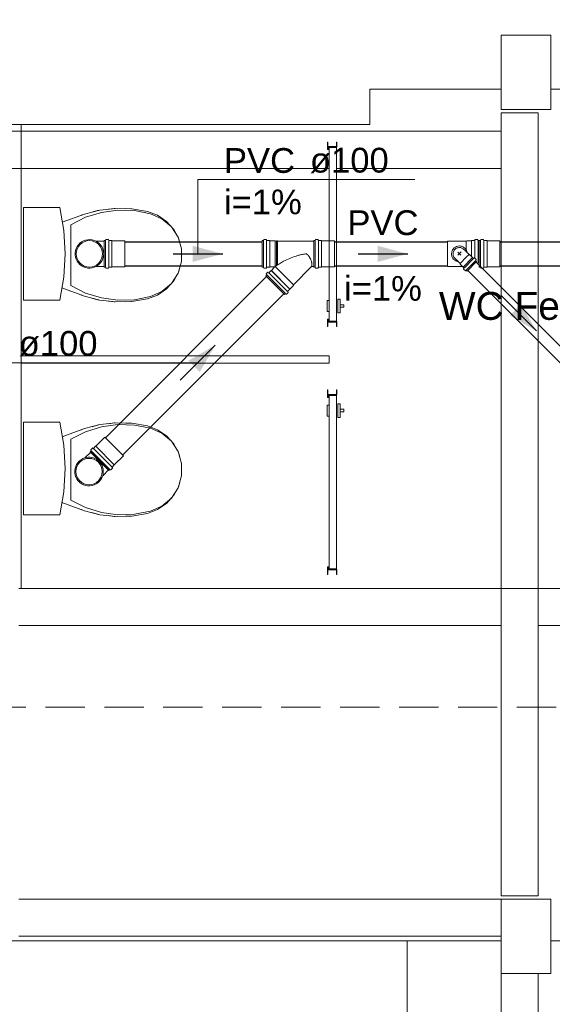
# Model space of a CAD drawing. Header units: millimetres. Extents: x 321 to 585, y -277 to 9.
# Tile 554 of 656: x 340.88 to 345.19, y -101.42 to -93.47. Entities that reach past the tile are written whole.
import ezdxf

# ---------------------------------------------------------------- set-up
doc = ezdxf.new("R2010")
doc.units = ezdxf.units.MM
doc.header["$MEASUREMENT"] = 0
doc.linetypes.add('HIDDEN2', pattern=[0.47625, 0.3175, -0.15875])
doc.linetypes.add('NULL', pattern=[0])
doc.layers.get('0').update_dxf_attribs({"lineweight": 18})
for name, color, linetype, lineweight in [('Ambiente-Textos', 251, 'Continuous', 5), ('CV-Condutos', 1, 'Continuous', 25), ('CV-Sentido conduto', 9, 'Continuous', 30), ('DI-Detalhes', 5, 'HIDDEN2', 9), ('IFC-Elemento de mobília-Contorno', 152, 'Continuous', 5), ('IFC-Elemento terminal-Contorno', 253, 'Continuous', 5), ('IFC-Laje-Contorno', 134, 'Continuous', 5), ('IFC-Pilar-Contorno', 83, 'Continuous', 5), ('IFC-Porta-Contorno', 142, 'Continuous', 5), ('IFC-Viga-Contorno', 66, 'Continuous', 5), ('Simbolos', 5, 'Continuous', 20), ('Simbolos_int', 2, 'Continuous', 15), ('TQ-Condutos', 3, 'Continuous', 25), ('TQ-Sentido conduto', 9, 'Continuous', 30), ('TQ-Textos conduto', 7, 'Continuous', 9)]:
    doc.layers.add(name, color=color, linetype=linetype, lineweight=lineweight)
doc.styles.add('Arial', font='arial.ttf')

msp = doc.modelspace()

# ---------------------------------------------------------------- hatches: boundary and pattern name
at = {"layer": 'CV-Sentido conduto', "linetype": 'Continuous'}
msp.add_hatch(color=7, dxfattribs=at).paths.add_polyline_path([(345.0599, -95.9861), (344.9349, -95.7696), (344.8434, -95.8611)])
at = {"layer": 'TQ-Sentido conduto', "linetype": 'Continuous'}
for points in [[(342.5252, -95.364), (342.2837, -95.2993), (342.2837, -95.4287)], [(344.02, -95.364), (343.7785, -95.2993), (343.7785, -95.4287)], [(342.4652, -96.101), (342.2487, -96.226), (342.3402, -96.3175)]]:
    msp.add_hatch(color=7, dxfattribs=at).paths.add_polyline_path(points)

# ---------------------------------------------------------------- linework, layer by layer
for p, q in [((344.3425, -95.2624), (344.3425, -95.4656)), ((344.4923, -95.2624), (344.4923, -95.3313)), ((344.5362, -95.258), (344.5362, -95.3857)), ((344.5627, -95.2575), (344.5627, -95.399)), ((344.5881, -95.2575), (344.5881, -95.437)), ((344.4493, -95.3756), (344.4241, -95.3504)), ((344.4264, -95.3753), (344.4529, -95.3488)), ((344.5154, -95.3699), (344.4781, -95.3326)), ((344.4437, -95.4416), (344.4064, -95.4043)), ((344.4377, -95.364), (344.4264, -95.3753)), ((344.4377, -95.364), (344.4493, -95.3756)), ((344.4437, -95.4416), (344.4961, -95.3892)), ((344.4674, -95.4705), (344.5442, -95.3937)), ((344.4754, -95.479), (344.5527, -95.4016)), ((344.4924, -95.496), (344.5697, -95.4186)), ((344.5154, -95.3699), (344.4961, -95.3892)), ((344.4996, -95.5032), (344.577, -95.4259)), ((344.5205, -95.3699), (344.5154, -95.3699)), ((344.5442, -95.3937), (344.5205, -95.3699)), ((344.5514, -95.4003), (344.5448, -95.3937)), ((344.5582, -95.397), (344.5541, -95.4004)), ((344.5733, -95.4095), (344.5609, -95.3972)), ((344.5736, -95.412), (344.5705, -95.4173)), ((344.577, -95.4259), (344.5708, -95.4197)), ((344.4437, -95.4467), (344.4437, -95.4416)), ((344.4674, -95.4705), (344.4437, -95.4467))]:
    msp.add_line(p, q)
for points in [[(344.5007, -95.3553), (344.4985, -95.3451), (344.4946, -95.3354), (344.4891, -95.3265), (344.4823, -95.3186), (344.4743, -95.3119), (344.4653, -95.3066), (344.4555, -95.3029), (344.4453, -95.3008), (344.4348, -95.3004), (344.4245, -95.3018), (344.4145, -95.3048), (344.4051, -95.3094), (344.3966, -95.3155), (344.3892, -95.3229), (344.3832, -95.3313), (344.3786, -95.3407), (344.3755, -95.3507), (344.3742, -95.3611), (344.3746, -95.3715), (344.3767, -95.3817), (344.3804, -95.3915), (344.3857, -95.4005), (344.3924, -95.4085), (344.4003, -95.4154), (344.4092, -95.4208), (344.4189, -95.4247), (344.429, -95.427)], [(344.4781, -95.3326), (344.4739, -95.3278), (344.469, -95.3236), (344.4637, -95.32), (344.458, -95.3171), (344.452, -95.3149), (344.4457, -95.3135), (344.4393, -95.3129), (344.4329, -95.3131), (344.4266, -95.3141), (344.4204, -95.3159), (344.4145, -95.3185), (344.409, -95.3217), (344.4039, -95.3257), (344.3994, -95.3302), (344.3955, -95.3353), (344.3922, -95.3408), (344.3897, -95.3467), (344.3879, -95.3528), (344.3869, -95.3592), (344.3867, -95.3656), (344.3873, -95.372), (344.3887, -95.3782), (344.3908, -95.3843), (344.3937, -95.39), (344.3974, -95.3953), (344.4016, -95.4001), (344.4064, -95.4043)], [(344.5514, -95.4003), (344.5517, -95.4005), (344.552, -95.4007), (344.5523, -95.4008), (344.5526, -95.4009), (344.5529, -95.4009), (344.5532, -95.4008), (344.5536, -95.4007), (344.5539, -95.4006), (344.5541, -95.4004)], [(344.5609, -95.3971), (344.5606, -95.3969), (344.5603, -95.3968), (344.56, -95.3966), (344.5597, -95.3966), (344.5594, -95.3966), (344.559, -95.3966), (344.5587, -95.3967), (344.5584, -95.3968), (344.5582, -95.397)], [(344.5705, -95.4173), (344.5704, -95.4175), (344.5703, -95.4178), (344.5703, -95.4181), (344.5702, -95.4184), (344.5703, -95.4187), (344.5704, -95.419), (344.5705, -95.4192), (344.5706, -95.4195), (344.5708, -95.4197)], [(344.5736, -95.412), (344.5737, -95.4117), (344.5738, -95.4114), (344.5738, -95.4111), (344.5738, -95.4108), (344.5738, -95.4106), (344.5737, -95.4103), (344.5736, -95.41), (344.5734, -95.4098), (344.5733, -95.4095)]]:
    msp.add_lwpolyline(points)
at = {"layer": 'CV-Condutos'}
for p, q in [((344.5719, -95.4309), (345.3614, -96.2204)), ((344.5047, -95.4981), (345.2942, -96.2876))]:
    msp.add_line(p, q, dxfattribs=at)
at = {"layer": 'CV-Sentido conduto'}
msp.add_lwpolyline([(344.7772, -95.7034), (345.0599, -95.9861)], dxfattribs=at)
at = {"layer": 'DI-Detalhes'}
msp.add_lwpolyline([(339.883, -92.8445), (345.6967, -92.8445), (345.6967, -99.0215), (339.883, -99.0215), (339.883, -92.8445)], dxfattribs=at)
at = {"layer": 'IFC-Elemento de mobília-Contorno', "color": 7, "lineweight": 5}
for p, q in [((340.8963, -96.1857), (343.1847, -96.1857)), ((340.8963, -96.2457), (340.8963, -96.1857)), ((343.1847, -96.1857), (343.2613, -96.1857)), ((343.2613, -96.1857), (343.3261, -96.1857)), ((343.3261, -96.1857), (343.3695, -96.1857)), ((343.3695, -96.1857), (343.3847, -96.1857)), ((343.3847, -96.2457), (343.3847, -96.1857)), ((340.8963, -96.2457), (343.1847, -96.2457)), ((343.1847, -96.2457), (343.2613, -96.2457)), ((343.2613, -96.2457), (343.3261, -96.2457)), ((343.3261, -96.2457), (343.3695, -96.2457)), ((343.3695, -96.2457), (343.3847, -96.2457))]:
    msp.add_line(p, q, dxfattribs=at)
at = {"layer": 'IFC-Elemento terminal-Contorno', "color": 7, "lineweight": 5}
for p, q in [((340.9163, -94.99), (341.2091, -94.99)), ((340.9163, -95.739), (340.9163, -94.99)), ((341.2091, -94.99), (341.2407, -95.1761)), ((341.4082, -95.0435), (341.5329, -95.0113)), ((341.4169, -95.069), (341.5448, -95.029)), ((341.4689, -95.0278), (341.5145, -95.0149)), ((341.5145, -95.0149), (341.5236, -95.0137)), ((341.5329, -95.0113), (341.661, -94.9967)), ((341.5448, -95.029), (341.6776, -95.0106)), ((341.6025, -95.0033), (341.6485, -94.9973)), ((341.6485, -94.9973), (341.6546, -94.9974)), ((341.661, -94.9967), (341.7898, -95.0001)), ((341.6776, -95.0106), (341.8115, -95.0142)), ((341.7425, -94.9988), (341.7836, -94.9995)), ((341.7836, -94.9995), (341.7867, -95)), ((341.7898, -95.0001), (341.917, -95.0214)), ((341.8115, -95.0142), (341.9431, -95.0397)), ((341.917, -95.0214), (341.9994, -95.0521)), ((341.9431, -95.0397), (342.0344, -95.0803)), ((341.2292, -95.1085), (341.4082, -95.0435)), ((341.2972, -95.1294), (341.4169, -95.069)), ((341.3807, -95.0535), (341.3845, -95.0518)), ((341.3845, -95.0518), (341.3887, -95.0506)), ((341.9994, -95.0521), (342.072, -95.1018)), ((342.0344, -95.0803), (342.1103, -95.1451)), ((342.072, -95.1018), (342.1305, -95.1674)), ((341.2407, -95.1761), (341.2513, -95.3645)), ((341.2972, -95.6196), (341.2972, -95.1294)), ((342.1103, -95.1451), (342.1648, -95.2288)), ((342.1305, -95.1674), (342.155, -95.2138)), ((342.1648, -95.2288), (342.1931, -95.3246)), ((342.1671, -95.2368), (342.1715, -95.2452)), ((342.1715, -95.2452), (342.1814, -95.2849)), ((342.1931, -95.4245), (342.1931, -95.3246)), ((341.2407, -95.553), (341.2513, -95.3645)), ((342.1648, -95.5202), (342.1931, -95.4245)), ((342.1671, -95.5123), (342.1715, -95.5039)), ((342.1715, -95.5039), (342.1814, -95.4641)), ((341.2091, -95.739), (341.2407, -95.553)), ((342.072, -95.6473), (342.1305, -95.5817)), ((342.1103, -95.6039), (342.1648, -95.5202)), ((342.1305, -95.5817), (342.155, -95.5352)), ((341.226, -95.6394), (341.4082, -95.7055)), ((341.2972, -95.6196), (341.4169, -95.68)), ((341.9431, -95.7093), (342.0344, -95.6688)), ((341.9994, -95.6969), (342.072, -95.6473)), ((342.0344, -95.6688), (342.1103, -95.6039)), ((340.9163, -95.739), (341.2091, -95.739)), ((341.3807, -95.6956), (341.3845, -95.6973)), ((341.3845, -95.6973), (341.3887, -95.6985)), ((341.4082, -95.7055), (341.5329, -95.7378)), ((341.4169, -95.68), (341.5448, -95.72)), ((341.4689, -95.7212), (341.5145, -95.7342)), ((341.5145, -95.7342), (341.5236, -95.7354)), ((341.5329, -95.7378), (341.661, -95.7524)), ((341.5448, -95.72), (341.6776, -95.7385)), ((341.6022, -95.7457), (341.6485, -95.7517)), ((341.6485, -95.7517), (341.6546, -95.7516)), ((341.661, -95.7524), (341.7898, -95.749)), ((341.6776, -95.7385), (341.8115, -95.7349)), ((341.7422, -95.7502), (341.7836, -95.7495)), ((341.7836, -95.7495), (341.7867, -95.749)), ((341.7898, -95.749), (341.917, -95.7277)), ((341.8115, -95.7349), (341.9431, -95.7093)), ((341.917, -95.7277), (341.9994, -95.6969)), ((340.9163, -96.7212), (341.2091, -96.7212)), ((340.9163, -97.4703), (340.9163, -96.7212)), ((341.2091, -96.7212), (341.2407, -96.9073)), ((341.2292, -96.8397), (341.4082, -96.7747)), ((341.3808, -96.7846), (341.3845, -96.783)), ((341.3845, -96.783), (341.3886, -96.7818)), ((341.4082, -96.7747), (341.5329, -96.7425)), ((341.4169, -96.8002), (341.5448, -96.7602)), ((341.4693, -96.7589), (341.5145, -96.7461)), ((341.5145, -96.7461), (341.5235, -96.7449)), ((341.5329, -96.7425), (341.661, -96.7279)), ((341.5448, -96.7602), (341.6776, -96.7418)), ((341.6024, -96.7346), (341.6485, -96.7285)), ((341.6485, -96.7285), (341.6546, -96.7286)), ((341.661, -96.7279), (341.7898, -96.7313)), ((341.6776, -96.7418), (341.8115, -96.7454)), ((341.7428, -96.73), (341.7836, -96.7307)), ((341.7836, -96.7307), (341.7866, -96.7312)), ((341.7898, -96.7313), (341.917, -96.7526)), ((341.8115, -96.7454), (341.9431, -96.7709)), ((341.917, -96.7526), (341.9994, -96.7833)), ((341.9431, -96.7709), (342.0344, -96.8115)), ((341.9994, -96.7833), (342.072, -96.833)), ((341.2972, -96.8606), (341.4169, -96.8002)), ((341.2972, -97.3508), (341.2972, -96.8606)), ((342.0344, -96.8115), (342.1103, -96.8763)), ((342.072, -96.833), (342.1305, -96.8986)), ((341.2407, -96.9073), (341.2513, -97.0957)), ((342.1103, -96.8763), (342.1648, -96.96)), ((342.1305, -96.8986), (342.155, -96.945)), ((342.1648, -96.96), (342.1931, -97.0558)), ((342.1671, -96.968), (342.1715, -96.9764)), ((342.1715, -96.9764), (342.1814, -97.0161)), ((341.2407, -97.2842), (341.2513, -97.0957)), ((342.1931, -97.1557), (342.1931, -97.0558)), ((342.1648, -97.2514), (342.1931, -97.1557)), ((342.1103, -97.3351), (342.1648, -97.2514)), ((342.1671, -97.2434), (342.1715, -97.2351)), ((342.1715, -97.2351), (342.1814, -97.1953)), ((341.2091, -97.4703), (341.2407, -97.2842)), ((342.0344, -97.4), (342.1103, -97.3351)), ((342.072, -97.3785), (342.1305, -97.3128)), ((342.1305, -97.3128), (342.155, -97.2665)), ((341.226, -97.3706), (341.4082, -97.4367)), ((341.2972, -97.3508), (341.4169, -97.4112)), ((341.4169, -97.4112), (341.5448, -97.4512)), ((341.9431, -97.4405), (342.0344, -97.4)), ((341.9994, -97.4281), (342.072, -97.3785)), ((340.9163, -97.4703), (341.2091, -97.4703)), ((341.3808, -97.4268), (341.3845, -97.4285)), ((341.3845, -97.4285), (341.3886, -97.4296)), ((341.4082, -97.4367), (341.5329, -97.469)), ((341.4691, -97.4525), (341.5145, -97.4654)), ((341.5145, -97.4654), (341.5236, -97.4666)), ((341.5329, -97.469), (341.661, -97.4836)), ((341.5448, -97.4512), (341.6776, -97.4696)), ((341.6025, -97.4769), (341.6485, -97.4829)), ((341.6485, -97.4829), (341.6546, -97.4828)), ((341.661, -97.4836), (341.7898, -97.4802)), ((341.6776, -97.4696), (341.8115, -97.4661)), ((341.7431, -97.4814), (341.7836, -97.4807)), ((341.7836, -97.4807), (341.7866, -97.4803)), ((341.7898, -97.4802), (341.917, -97.4589)), ((341.8115, -97.4661), (341.9431, -97.4405)), ((341.917, -97.4589), (341.9994, -97.4281))]:
    msp.add_line(p, q, dxfattribs=at)
at = {"layer": 'IFC-Laje-Contorno', "color": 7, "lineweight": 5}
for p, q in [((343.7141, -94.3207), (343.7141, -94.0336)), ((343.7141, -94.0336), (344.7759, -94.0336)), ((345.1759, -94.0336), (345.9897, -94.0336)), ((332.3314, -94.3207), (340.8963, -94.3207)), ((340.8963, -96.1857), (340.8963, -94.3207)), ((340.8963, -94.3207), (343.7141, -94.3207)), ((340.8963, -98.0645), (340.8963, -96.2457)), ((340.8963, -98.0645), (346.9247, -98.0645)), ((332.3314, -100.9086), (344.7759, -100.9086)), ((344.0147, -101.8607), (344.0147, -100.9086)), ((345.1759, -100.9086), (351.9847, -100.9086))]:
    msp.add_line(p, q, dxfattribs=at)
at = {"layer": 'IFC-Pilar-Contorno', "color": 7, "lineweight": 5}
for p, q in [((344.7759, -93.7038), (344.7759, -93.5998)), ((344.7759, -93.5998), (344.8262, -93.5998)), ((344.8262, -93.5998), (345.1066, -93.5998)), ((345.1066, -93.5998), (345.1759, -93.5998)), ((345.1759, -94.0203), (345.1759, -93.5998)), ((344.7759, -94.1243), (344.7759, -93.7038)), ((345.1759, -94.0957), (345.1759, -94.0203)), ((344.7759, -94.1998), (344.7759, -94.1243)), ((345.1759, -94.1998), (345.1759, -94.0957)), ((344.7759, -94.1998), (344.8453, -94.1998)), ((344.8453, -94.1998), (345.1256, -94.1998)), ((345.1256, -94.1998), (345.1759, -94.1998)), ((344.7759, -100.6882), (344.7759, -100.5715)), ((344.7759, -100.5715), (344.9021, -100.5715)), ((344.9021, -100.5715), (345.0981, -100.5715)), ((345.0981, -100.5715), (345.1759, -100.5715)), ((345.1759, -100.8655), (345.1759, -100.5715)), ((344.7759, -100.9822), (344.7759, -100.6882)), ((345.1759, -101.0548), (345.1759, -100.8655)), ((344.7759, -101.1715), (344.7759, -100.9822)), ((345.1759, -101.1715), (345.1759, -101.0548)), ((344.7759, -101.1715), (344.8537, -101.1715)), ((344.8537, -101.1715), (345.0498, -101.1715)), ((345.0498, -101.1715), (345.1759, -101.1715))]:
    msp.add_line(p, q, dxfattribs=at)
at = {"layer": 'IFC-Porta-Contorno', "color": 7, "lineweight": 5}
for p, q in [((343.3707, -94.5225), (343.3707, -94.4617)), ((343.3707, -94.4617), (343.3747, -94.4617)), ((343.3747, -94.5178), (343.3747, -94.4617)), ((343.4447, -94.4986), (343.4447, -94.4625)), ((343.4447, -94.4625), (343.4487, -94.4625)), ((343.4487, -94.5025), (343.4487, -94.4625)), ((343.3707, -94.5225), (343.3847, -94.5225)), ((343.3747, -94.5178), (343.3807, -94.5178)), ((343.3807, -94.4986), (343.4447, -94.4986)), ((343.3807, -94.5178), (343.3807, -94.4986)), ((343.3847, -94.5025), (343.4487, -94.5025)), ((343.3847, -94.5225), (343.3847, -94.5025)), ((343.3847, -95.9065), (343.3847, -94.5065)), ((343.3847, -94.5065), (343.4447, -94.5065)), ((343.4447, -95.9065), (343.4447, -94.5065)), ((343.3699, -95.7395), (343.3847, -95.7395)), ((343.3699, -95.7434), (343.3699, -95.7395)), ((343.3699, -95.7544), (343.3699, -95.7434)), ((343.3699, -95.7706), (343.3699, -95.7544)), ((343.4547, -95.7295), (343.4747, -95.7295)), ((343.4547, -95.8395), (343.4547, -95.7295)), ((343.4747, -95.8395), (343.4747, -95.7295)), ((343.3699, -95.7893), (343.3699, -95.7706)), ((343.3699, -95.807), (343.3699, -95.7893)), ((343.3699, -95.821), (343.3699, -95.807)), ((343.3699, -95.8286), (343.3699, -95.821)), ((343.3699, -95.8286), (343.3847, -95.8286)), ((343.4747, -95.7745), (343.5047, -95.7745)), ((343.4747, -95.7945), (343.5047, -95.7945)), ((343.5047, -95.7945), (343.5047, -95.7745)), ((343.3707, -95.9513), (343.3707, -95.8905)), ((343.3707, -95.8905), (343.3847, -95.8905)), ((343.3747, -95.9513), (343.3747, -95.8953)), ((343.3747, -95.8953), (343.3807, -95.8953)), ((343.3807, -95.9145), (343.3807, -95.8953)), ((343.3807, -95.9145), (343.4447, -95.9145)), ((343.3847, -95.9105), (343.3847, -95.8905)), ((343.3847, -95.9065), (343.4447, -95.9065)), ((343.3847, -95.9105), (343.4487, -95.9105)), ((343.4447, -95.9505), (343.4447, -95.9145)), ((343.4487, -95.9505), (343.4487, -95.9105)), ((343.4547, -95.8395), (343.4747, -95.8395)), ((343.3707, -95.9513), (343.3747, -95.9513)), ((343.4447, -95.9505), (343.4487, -95.9505)), ((343.3707, -96.5225), (343.3707, -96.4617)), ((343.3707, -96.4617), (343.3747, -96.4617)), ((343.3747, -96.5178), (343.3747, -96.4617)), ((343.4447, -96.4986), (343.4447, -96.4625)), ((343.4447, -96.4625), (343.4487, -96.4625)), ((343.4487, -96.5025), (343.4487, -96.4625)), ((343.3707, -96.5225), (343.3847, -96.5225)), ((343.3747, -96.5178), (343.3807, -96.5178)), ((343.3807, -96.4986), (343.4447, -96.4986)), ((343.3807, -96.5178), (343.3807, -96.4986)), ((343.3847, -96.5025), (343.4487, -96.5025)), ((343.3847, -96.5225), (343.3847, -96.5025)), ((343.3847, -96.5065), (343.4447, -96.5065)), ((343.3847, -97.9065), (343.3847, -96.5065)), ((343.4447, -97.9065), (343.4447, -96.5065)), ((343.3699, -96.5921), (343.3699, -96.5845)), ((343.3699, -96.5845), (343.3847, -96.5845)), ((343.3699, -96.6061), (343.3699, -96.5921)), ((343.3699, -96.6238), (343.3699, -96.6061)), ((343.3699, -96.6425), (343.3699, -96.6238)), ((343.4547, -96.6836), (343.4547, -96.5736)), ((343.4547, -96.5736), (343.4747, -96.5736)), ((343.4747, -96.6836), (343.4747, -96.5736)), ((343.4747, -96.6186), (343.5047, -96.6186)), ((343.5047, -96.6386), (343.5047, -96.6186)), ((343.3699, -96.6587), (343.3699, -96.6425)), ((343.3699, -96.6697), (343.3699, -96.6587)), ((343.3699, -96.6736), (343.3699, -96.6697)), ((343.3699, -96.6736), (343.3847, -96.6736)), ((343.4547, -96.6836), (343.4747, -96.6836)), ((343.4747, -96.6386), (343.5047, -96.6386)), ((343.3707, -97.9513), (343.3707, -97.8905)), ((343.3707, -97.8905), (343.3847, -97.8905)), ((343.3747, -97.9513), (343.3747, -97.8953)), ((343.3747, -97.8953), (343.3807, -97.8953)), ((343.3807, -97.9145), (343.3807, -97.8953)), ((343.3847, -97.9105), (343.3847, -97.8905)), ((343.3707, -97.9513), (343.3747, -97.9513)), ((343.3807, -97.9145), (343.4447, -97.9145)), ((343.3847, -97.9065), (343.4447, -97.9065)), ((343.3847, -97.9105), (343.4487, -97.9105)), ((343.4447, -97.9505), (343.4447, -97.9145)), ((343.4447, -97.9505), (343.4487, -97.9505)), ((343.4487, -97.9505), (343.4487, -97.9105))]:
    msp.add_line(p, q, dxfattribs=at)
at = {"layer": 'IFC-Viga-Contorno', "color": 7, "lineweight": 5}
for p, q in [((344.7747, -100.5461), (344.7747, -94.2252)), ((344.7747, -94.2252), (345.0747, -94.2252)), ((345.0747, -100.5461), (345.0747, -94.2252)), ((332.7596, -94.3744), (344.7747, -94.3744)), ((332.7596, -94.6744), (343.3847, -94.6744)), ((343.4447, -94.6744), (344.7747, -94.6744)), ((340.8781, -98.0644), (344.7747, -98.0644)), ((345.0747, -98.0644), (347.0747, -98.0644)), ((340.8781, -98.3644), (344.7747, -98.3644)), ((345.0747, -98.3644), (346.9247, -98.3644)), ((340.8781, -100.5714), (344.7759, -100.5714)), ((344.7747, -100.5461), (345.0747, -100.5461)), ((344.7759, -100.8714), (344.7759, -100.5714)), ((340.8781, -100.8714), (344.7759, -100.8714)), ((344.7747, -106.9144), (344.7747, -101.1715)), ((344.7747, -101.1715), (345.0747, -101.1715)), ((345.0747, -106.9144), (345.0747, -101.1715))]:
    msp.add_line(p, q, dxfattribs=at)
at = {"layer": 'Simbolos'}
for p, q in [((341.5027, -95.2624), (341.5681, -95.2624)), ((341.5681, -95.4705), (341.5681, -95.2575)), ((341.5681, -95.2575), (341.577, -95.2575)), ((341.5805, -95.2502), (341.579, -95.256)), ((341.5825, -95.2487), (341.6014, -95.2487)), ((341.6034, -95.2505), (341.6038, -95.2557)), ((341.6058, -95.2575), (341.63, -95.2575)), ((341.63, -95.2575), (341.6305, -95.258)), ((341.6305, -95.258), (341.7351, -95.258)), ((342.8442, -95.2575), (342.8531, -95.2575)), ((342.8442, -95.2575), (342.8442, -95.4705)), ((342.8566, -95.2502), (342.855, -95.256)), ((342.8585, -95.2487), (342.8774, -95.2487)), ((342.8794, -95.2505), (342.8799, -95.2557)), ((342.8819, -95.2575), (342.906, -95.2575)), ((342.906, -95.2575), (342.9065, -95.258)), ((342.9065, -95.258), (342.946, -95.258)), ((342.946, -95.258), (342.9504, -95.2624)), ((342.9504, -95.2624), (342.961, -95.2624)), ((342.961, -95.2624), (342.9613, -95.2594)), ((342.9613, -95.2594), (342.9672, -95.2594)), ((342.9674, -95.2624), (342.9672, -95.2594)), ((342.9674, -95.2624), (343.2622, -95.2624)), ((343.2622, -95.4705), (343.2622, -95.2575)), ((343.2622, -95.2575), (343.2711, -95.2575)), ((343.2622, -95.4656), (343.2622, -95.2624)), ((343.2746, -95.2502), (343.273, -95.256)), ((343.2765, -95.2487), (343.2954, -95.2487)), ((343.2974, -95.2505), (343.2979, -95.2557)), ((343.2999, -95.2575), (343.324, -95.2575)), ((343.324, -95.2575), (343.3245, -95.258)), ((343.3245, -95.258), (343.4292, -95.258)), ((344.4799, -95.2624), (344.3425, -95.2624)), ((344.4923, -95.2624), (344.4799, -95.2624)), ((344.4967, -95.258), (344.4923, -95.2624)), ((344.5362, -95.258), (344.4967, -95.258)), ((344.5367, -95.2575), (344.5362, -95.258)), ((344.5609, -95.2575), (344.5367, -95.2575)), ((344.5633, -95.2505), (344.5629, -95.2557)), ((344.5842, -95.2487), (344.5653, -95.2487)), ((344.5862, -95.2502), (344.5877, -95.256)), ((344.5985, -95.2575), (344.5896, -95.2575)), ((344.5985, -95.4705), (344.5985, -95.2575)), ((344.5985, -95.2575), (344.6074, -95.2575)), ((344.5985, -95.2575), (344.5985, -95.4474)), ((344.6109, -95.2502), (344.6094, -95.256)), ((344.6129, -95.2487), (344.6318, -95.2487)), ((344.6338, -95.2505), (344.6342, -95.2557)), ((344.6362, -95.2575), (344.6604, -95.2575)), ((344.6604, -95.2575), (344.6609, -95.258)), ((344.6609, -95.258), (344.7655, -95.258)), ((341.5027, -95.4656), (341.5681, -95.4656)), ((341.5681, -95.4705), (341.577, -95.4705)), ((341.5805, -95.4778), (341.579, -95.472)), ((341.5825, -95.4793), (341.6014, -95.4793)), ((341.6034, -95.4775), (341.6038, -95.4723)), ((341.6058, -95.4705), (341.63, -95.4705)), ((341.63, -95.4705), (341.6305, -95.47)), ((341.6305, -95.47), (341.7351, -95.47)), ((342.8442, -95.4705), (342.8531, -95.4705)), ((342.8566, -95.4778), (342.855, -95.472)), ((342.8585, -95.4793), (342.8774, -95.4793)), ((342.8777, -95.5255), (342.891, -95.5121)), ((342.8794, -95.4775), (342.8799, -95.4723)), ((342.8819, -95.4705), (342.906, -95.4705)), ((342.8937, -95.512), (342.8977, -95.5153)), ((342.9004, -95.5152), (342.9175, -95.4981)), ((342.906, -95.4705), (342.9065, -95.47)), ((342.9065, -95.47), (342.9391, -95.47)), ((342.9175, -95.4981), (342.9182, -95.4981)), ((342.9182, -95.4981), (342.9412, -95.4751)), ((343.096, -95.6139), (343.2434, -95.4665)), ((343.2455, -95.4656), (343.2622, -95.4656)), ((343.2622, -95.4705), (343.2711, -95.4705)), ((343.2746, -95.4778), (343.273, -95.472)), ((343.2765, -95.4793), (343.2954, -95.4793)), ((343.2974, -95.4775), (343.2979, -95.4723)), ((343.2999, -95.4705), (343.324, -95.4705)), ((343.324, -95.4705), (343.3245, -95.47)), ((343.3245, -95.47), (343.4292, -95.47)), ((344.4625, -95.4656), (344.3425, -95.4656)), ((344.4674, -95.471), (344.4674, -95.4705)), ((344.4741, -95.4777), (344.4674, -95.471)), ((344.4708, -95.4844), (344.4742, -95.4804)), ((344.4833, -95.4995), (344.4709, -95.4871)), ((344.4857, -95.4998), (344.491, -95.4967)), ((344.4996, -95.5032), (344.4935, -95.4971)), ((344.5985, -95.4705), (344.6074, -95.4705)), ((344.6109, -95.4778), (344.6094, -95.472)), ((344.6129, -95.4793), (344.6318, -95.4793)), ((344.6338, -95.4775), (344.6342, -95.4723)), ((344.6362, -95.4705), (344.6604, -95.4705)), ((344.6604, -95.4705), (344.6609, -95.47)), ((344.6609, -95.47), (344.7655, -95.47)), ((342.8738, -95.5418), (342.8801, -95.5355)), ((342.8738, -95.5418), (343.0244, -95.6924)), ((342.8774, -95.5279), (342.8804, -95.5331)), ((343.0407, -95.6885), (343.0541, -95.6752)), ((343.0542, -95.6725), (343.0509, -95.6685)), ((343.051, -95.6658), (343.0681, -95.6487)), ((343.0681, -95.648), (343.096, -95.6201)), ((343.0681, -95.6487), (343.0681, -95.648)), ((343.096, -95.6201), (343.096, -95.6139)), ((343.0244, -95.6924), (343.0307, -95.6861)), ((343.0383, -95.6888), (343.0331, -95.6858)), ((341.4993, -96.917), (341.5733, -96.843)), ((341.4585, -96.9468), (341.4615, -96.952)), ((341.4588, -96.9444), (341.4722, -96.931)), ((341.4749, -96.9309), (341.4788, -96.9342)), ((341.4815, -96.9341), (341.4986, -96.917)), ((341.4986, -96.917), (341.4993, -96.917)), ((341.4121, -97.0105), (341.4584, -96.9642)), ((341.4549, -96.9607), (341.4612, -96.9544)), ((341.6055, -97.1113), (341.4549, -96.9607)), ((341.6492, -97.0669), (341.7232, -96.9929)), ((341.6055, -97.1113), (341.6118, -97.105)), ((341.6194, -97.1077), (341.6142, -97.1047)), ((341.6219, -97.1074), (341.6352, -97.0941)), ((341.6353, -97.0913), (341.632, -97.0874)), ((341.6321, -97.0847), (341.6492, -97.0676)), ((341.6492, -97.0676), (341.6492, -97.0669)), ((341.5557, -97.1542), (341.602, -97.1079))]:
    msp.add_line(p, q, dxfattribs=at)
for points in [[(341.5027, -95.2624), (341.4865, -95.2553), (341.4695, -95.2507), (341.4521, -95.2487), (341.4345, -95.2495), (341.4172, -95.2529), (341.4006, -95.2589), (341.3852, -95.2674), (341.3712, -95.2781), (341.359, -95.2908), (341.3489, -95.3052), (341.3412, -95.321), (341.3359, -95.3378), (341.3332, -95.3552), (341.3332, -95.3728), (341.3359, -95.3902), (341.3412, -95.407), (341.3489, -95.4228), (341.359, -95.4372), (341.3712, -95.4499), (341.3852, -95.4606), (341.4006, -95.469), (341.4172, -95.475), (341.4345, -95.4785), (341.4521, -95.4792), (341.4695, -95.4773), (341.4865, -95.4727), (341.5027, -95.4656)], [(341.5027, -95.4656), (341.5144, -95.4583), (341.5252, -95.4497), (341.5349, -95.4399), (341.5434, -95.429), (341.5504, -95.4171), (341.5561, -95.4045), (341.5601, -95.3913), (341.5626, -95.3778), (341.5634, -95.364), (341.5626, -95.3502), (341.5601, -95.3366), (341.5561, -95.3234), (341.5504, -95.3108), (341.5434, -95.299), (341.5349, -95.288), (341.5252, -95.2782), (341.5144, -95.2696), (341.5027, -95.2624)], [(341.577, -95.2575), (341.5773, -95.2575), (341.5776, -95.2574), (341.5779, -95.2573), (341.5781, -95.2572), (341.5783, -95.257), (341.5786, -95.2568), (341.5787, -95.2565), (341.5789, -95.2563), (341.579, -95.256)], [(341.5825, -95.2487), (341.5822, -95.2487), (341.5819, -95.2488), (341.5816, -95.2489), (341.5814, -95.249), (341.5811, -95.2492), (341.5809, -95.2494), (341.5808, -95.2496), (341.5806, -95.2499), (341.5805, -95.2502)], [(341.6034, -95.2505), (341.6033, -95.2502), (341.6032, -95.2499), (341.603, -95.2496), (341.6028, -95.2493), (341.6026, -95.2491), (341.6023, -95.2489), (341.602, -95.2488), (341.6017, -95.2487), (341.6014, -95.2487)], [(341.6038, -95.2557), (341.6039, -95.256), (341.604, -95.2563), (341.6041, -95.2566), (341.6043, -95.2568), (341.6046, -95.2571), (341.6048, -95.2572), (341.6052, -95.2574), (341.6055, -95.2575), (341.6058, -95.2575)], [(342.8531, -95.2575), (342.8534, -95.2575), (342.8537, -95.2574), (342.854, -95.2573), (342.8542, -95.2571), (342.8544, -95.257), (342.8546, -95.2568), (342.8548, -95.2565), (342.8549, -95.2563), (342.855, -95.256)], [(342.8585, -95.2487), (342.8583, -95.2487), (342.858, -95.2488), (342.8577, -95.2489), (342.8574, -95.249), (342.8572, -95.2492), (342.857, -95.2494), (342.8568, -95.2496), (342.8567, -95.2499), (342.8566, -95.2502)], [(342.8794, -95.2505), (342.8794, -95.2502), (342.8793, -95.2499), (342.8791, -95.2496), (342.8789, -95.2493), (342.8787, -95.2491), (342.8784, -95.2489), (342.8781, -95.2488), (342.8778, -95.2487), (342.8774, -95.2487)], [(342.8799, -95.2556), (342.88, -95.256), (342.8801, -95.2563), (342.8802, -95.2566), (342.8804, -95.2568), (342.8807, -95.2571), (342.8809, -95.2572), (342.8812, -95.2574), (342.8816, -95.2574), (342.8819, -95.2575)], [(343.2711, -95.2575), (343.2714, -95.2575), (343.2717, -95.2574), (343.272, -95.2573), (343.2722, -95.2572), (343.2724, -95.257), (343.2726, -95.2568), (343.2728, -95.2565), (343.2729, -95.2563), (343.273, -95.256)], [(343.2765, -95.2487), (343.2763, -95.2487), (343.276, -95.2488), (343.2757, -95.2489), (343.2754, -95.249), (343.2752, -95.2492), (343.275, -95.2494), (343.2748, -95.2496), (343.2747, -95.2499), (343.2746, -95.2502)], [(343.2974, -95.2505), (343.2974, -95.2502), (343.2973, -95.2499), (343.2971, -95.2496), (343.2969, -95.2493), (343.2967, -95.2491), (343.2964, -95.2489), (343.2961, -95.2488), (343.2958, -95.2487), (343.2954, -95.2487)], [(343.2979, -95.2557), (343.298, -95.256), (343.2981, -95.2563), (343.2982, -95.2566), (343.2984, -95.2568), (343.2987, -95.2571), (343.2989, -95.2572), (343.2992, -95.2574), (343.2996, -95.2575), (343.2999, -95.2575)], [(344.5609, -95.2575), (344.5612, -95.2575), (344.5615, -95.2574), (344.5618, -95.2572), (344.5621, -95.2571), (344.5624, -95.2568), (344.5626, -95.2566), (344.5627, -95.2563), (344.5628, -95.256), (344.5629, -95.2557)], [(344.5653, -95.2487), (344.565, -95.2487), (344.5647, -95.2488), (344.5644, -95.2489), (344.5641, -95.2491), (344.5638, -95.2493), (344.5636, -95.2496), (344.5635, -95.2499), (344.5634, -95.2502), (344.5633, -95.2505)], [(344.5862, -95.2502), (344.5861, -95.2499), (344.5859, -95.2496), (344.5858, -95.2494), (344.5856, -95.2492), (344.5853, -95.249), (344.5851, -95.2489), (344.5848, -95.2488), (344.5845, -95.2487), (344.5842, -95.2487)], [(344.5877, -95.256), (344.5878, -95.2563), (344.5879, -95.2565), (344.5881, -95.2568), (344.5883, -95.257), (344.5885, -95.2572), (344.5888, -95.2573), (344.5891, -95.2574), (344.5894, -95.2575), (344.5896, -95.2575)], [(344.6074, -95.2575), (344.6077, -95.2575), (344.608, -95.2574), (344.6083, -95.2573), (344.6085, -95.2572), (344.6088, -95.257), (344.609, -95.2568), (344.6091, -95.2565), (344.6093, -95.2563), (344.6094, -95.256)], [(344.6129, -95.2487), (344.6126, -95.2487), (344.6123, -95.2488), (344.612, -95.2489), (344.6118, -95.249), (344.6115, -95.2492), (344.6113, -95.2494), (344.6112, -95.2496), (344.611, -95.2499), (344.6109, -95.2502)], [(344.6338, -95.2505), (344.6337, -95.2502), (344.6336, -95.2499), (344.6334, -95.2496), (344.6332, -95.2493), (344.633, -95.2491), (344.6327, -95.2489), (344.6324, -95.2488), (344.6321, -95.2487), (344.6318, -95.2487)], [(344.6342, -95.2557), (344.6343, -95.256), (344.6344, -95.2563), (344.6345, -95.2566), (344.6347, -95.2568), (344.635, -95.2571), (344.6353, -95.2572), (344.6356, -95.2574), (344.6359, -95.2575), (344.6362, -95.2575)], [(341.579, -95.472), (341.5789, -95.4717), (341.5787, -95.4714), (341.5786, -95.4712), (341.5783, -95.471), (341.5781, -95.4708), (341.5779, -95.4707), (341.5776, -95.4706), (341.5773, -95.4705), (341.577, -95.4705)], [(341.5805, -95.4778), (341.5806, -95.4781), (341.5808, -95.4783), (341.5809, -95.4786), (341.5811, -95.4788), (341.5814, -95.479), (341.5816, -95.4791), (341.5819, -95.4792), (341.5822, -95.4793), (341.5825, -95.4793)], [(341.6014, -95.4793), (341.6017, -95.4793), (341.602, -95.4792), (341.6023, -95.479), (341.6026, -95.4789), (341.6028, -95.4786), (341.603, -95.4784), (341.6032, -95.4781), (341.6033, -95.4778), (341.6034, -95.4775)], [(341.6058, -95.4705), (341.6055, -95.4705), (341.6052, -95.4706), (341.6048, -95.4707), (341.6046, -95.4709), (341.6043, -95.4711), (341.6041, -95.4714), (341.604, -95.4717), (341.6039, -95.472), (341.6038, -95.4723)], [(342.855, -95.472), (342.8549, -95.4717), (342.8548, -95.4714), (342.8546, -95.4712), (342.8544, -95.471), (342.8542, -95.4708), (342.854, -95.4707), (342.8537, -95.4706), (342.8534, -95.4705), (342.8531, -95.4705)], [(342.8566, -95.4778), (342.8567, -95.4781), (342.8568, -95.4783), (342.857, -95.4786), (342.8572, -95.4788), (342.8574, -95.4789), (342.8577, -95.4791), (342.858, -95.4792), (342.8583, -95.4793), (342.8585, -95.4793)], [(342.8774, -95.4793), (342.8778, -95.4792), (342.8781, -95.4792), (342.8784, -95.479), (342.8787, -95.4789), (342.8789, -95.4786), (342.8791, -95.4784), (342.8793, -95.4781), (342.8794, -95.4778), (342.8794, -95.4774)], [(342.8819, -95.4705), (342.8816, -95.4705), (342.8812, -95.4706), (342.8809, -95.4707), (342.8807, -95.4709), (342.8804, -95.4711), (342.8802, -95.4714), (342.8801, -95.4717), (342.88, -95.472), (342.8799, -95.4723)], [(342.8938, -95.512), (342.8935, -95.5118), (342.8932, -95.5116), (342.8929, -95.5116), (342.8925, -95.5115), (342.8922, -95.5115), (342.8919, -95.5116), (342.8916, -95.5117), (342.8913, -95.5119), (342.8911, -95.5121)], [(342.8977, -95.5153), (342.898, -95.5155), (342.8983, -95.5156), (342.8986, -95.5157), (342.8989, -95.5158), (342.8992, -95.5158), (342.8996, -95.5157), (342.8999, -95.5156), (342.9002, -95.5154), (342.9004, -95.5152)], [(342.9412, -95.4751), (342.9415, -95.4748), (342.9417, -95.4745), (342.9419, -95.4741), (342.942, -95.4738), (342.9421, -95.4734), (342.9421, -95.473), (342.9421, -95.4726), (342.942, -95.4722), (342.9419, -95.4718), (342.9417, -95.4715), (342.9415, -95.4711), (342.9412, -95.4709), (342.9409, -95.4706), (342.9406, -95.4704), (342.9402, -95.4702), (342.9399, -95.4701), (342.9395, -95.47), (342.9391, -95.47)], [(343.2455, -95.4656), (343.2453, -95.4656), (343.245, -95.4656), (343.2448, -95.4657), (343.2445, -95.4658), (343.2443, -95.4659), (343.244, -95.466), (343.2438, -95.4661), (343.2436, -95.4663), (343.2434, -95.4665)], [(343.2455, -95.4656), (343.2456, -95.4654), (343.2456, -95.4652), (343.2457, -95.465), (343.2457, -95.4648), (343.2457, -95.4646), (343.2458, -95.4644), (343.2458, -95.4642), (343.2458, -95.4641), (343.2459, -95.4639)], [(343.273, -95.472), (343.2729, -95.4717), (343.2728, -95.4714), (343.2726, -95.4712), (343.2724, -95.471), (343.2722, -95.4708), (343.272, -95.4707), (343.2717, -95.4706), (343.2714, -95.4705), (343.2711, -95.4705)], [(343.2746, -95.4778), (343.2747, -95.4781), (343.2748, -95.4783), (343.275, -95.4786), (343.2752, -95.4788), (343.2754, -95.479), (343.2757, -95.4791), (343.276, -95.4792), (343.2763, -95.4793), (343.2765, -95.4793)], [(343.2954, -95.4793), (343.2958, -95.4793), (343.2961, -95.4792), (343.2964, -95.479), (343.2967, -95.4789), (343.2969, -95.4786), (343.2971, -95.4784), (343.2973, -95.4781), (343.2974, -95.4778), (343.2974, -95.4775)], [(343.2999, -95.4705), (343.2996, -95.4705), (343.2992, -95.4706), (343.2989, -95.4707), (343.2987, -95.4709), (343.2984, -95.4711), (343.2982, -95.4714), (343.2981, -95.4717), (343.298, -95.472), (343.2979, -95.4723)], [(344.4708, -95.4844), (344.4706, -95.4847), (344.4705, -95.485), (344.4704, -95.4853), (344.4703, -95.4856), (344.4703, -95.4859), (344.4704, -95.4863), (344.4705, -95.4866), (344.4707, -95.4868), (344.4709, -95.4871)], [(344.4742, -95.4804), (344.4744, -95.4801), (344.4745, -95.4798), (344.4746, -95.4795), (344.4746, -95.4792), (344.4746, -95.4788), (344.4746, -95.4785), (344.4744, -95.4782), (344.4743, -95.4779), (344.4741, -95.4777)], [(344.4833, -95.4995), (344.4835, -95.4997), (344.4838, -95.4998), (344.484, -95.5), (344.4843, -95.5), (344.4846, -95.5001), (344.4849, -95.5001), (344.4852, -95.5), (344.4855, -95.4999), (344.4857, -95.4998)], [(344.4935, -95.4971), (344.4932, -95.4969), (344.493, -95.4967), (344.4927, -95.4966), (344.4924, -95.4965), (344.4922, -95.4965), (344.4919, -95.4965), (344.4916, -95.4965), (344.4913, -95.4966), (344.491, -95.4967)], [(344.6094, -95.472), (344.6093, -95.4717), (344.6091, -95.4714), (344.609, -95.4712), (344.6088, -95.471), (344.6085, -95.4708), (344.6083, -95.4707), (344.608, -95.4706), (344.6077, -95.4705), (344.6074, -95.4705)], [(344.6109, -95.4778), (344.611, -95.4781), (344.6112, -95.4783), (344.6113, -95.4786), (344.6115, -95.4788), (344.6118, -95.479), (344.612, -95.4791), (344.6123, -95.4792), (344.6126, -95.4793), (344.6129, -95.4793)], [(344.6318, -95.4793), (344.6321, -95.4793), (344.6324, -95.4792), (344.6327, -95.479), (344.633, -95.4789), (344.6332, -95.4786), (344.6334, -95.4784), (344.6336, -95.4781), (344.6337, -95.4778), (344.6338, -95.4775)], [(344.6362, -95.4705), (344.6359, -95.4705), (344.6356, -95.4706), (344.6353, -95.4707), (344.635, -95.4709), (344.6347, -95.4711), (344.6345, -95.4714), (344.6344, -95.4717), (344.6343, -95.472), (344.6342, -95.4723)], [(342.8777, -95.5255), (342.8775, -95.5257), (342.8773, -95.5259), (342.8772, -95.5262), (342.8771, -95.5265), (342.8771, -95.5268), (342.8771, -95.527), (342.8771, -95.5273), (342.8772, -95.5276), (342.8774, -95.5279)], [(342.8801, -95.5355), (342.8803, -95.5353), (342.8804, -95.5351), (342.8805, -95.5348), (342.8806, -95.5345), (342.8806, -95.5342), (342.8806, -95.5339), (342.8806, -95.5337), (342.8805, -95.5334), (342.8804, -95.5331)], [(343.051, -95.6658), (343.0508, -95.6661), (343.0506, -95.6663), (343.0505, -95.6666), (343.0504, -95.667), (343.0504, -95.6673), (343.0505, -95.6676), (343.0506, -95.6679), (343.0507, -95.6682), (343.0509, -95.6685)], [(343.0541, -95.6751), (343.0543, -95.6749), (343.0545, -95.6746), (343.0546, -95.6743), (343.0547, -95.674), (343.0547, -95.6737), (343.0546, -95.6733), (343.0546, -95.673), (343.0544, -95.6727), (343.0542, -95.6724)], [(343.0331, -95.6858), (343.0328, -95.6857), (343.0325, -95.6856), (343.0323, -95.6856), (343.032, -95.6856), (343.0317, -95.6856), (343.0314, -95.6857), (343.0311, -95.6858), (343.0309, -95.686), (343.0307, -95.6861)], [(343.0383, -95.6888), (343.0386, -95.689), (343.0389, -95.6891), (343.0392, -95.6891), (343.0394, -95.6891), (343.0397, -95.6891), (343.04, -95.689), (343.0403, -95.6889), (343.0405, -95.6887), (343.0407, -95.6885)], [(341.4588, -96.9444), (341.4586, -96.9446), (341.4585, -96.9448), (341.4583, -96.9451), (341.4583, -96.9454), (341.4582, -96.9457), (341.4582, -96.9459), (341.4583, -96.9462), (341.4584, -96.9465), (341.4585, -96.9468)], [(341.4749, -96.9309), (341.4746, -96.9307), (341.4743, -96.9305), (341.474, -96.9304), (341.4737, -96.9304), (341.4733, -96.9304), (341.473, -96.9305), (341.4727, -96.9306), (341.4724, -96.9308), (341.4722, -96.931)], [(341.4788, -96.9342), (341.4791, -96.9344), (341.4794, -96.9345), (341.4797, -96.9346), (341.48, -96.9347), (341.4804, -96.9346), (341.4807, -96.9346), (341.481, -96.9345), (341.4813, -96.9343), (341.4815, -96.9341)], [(341.4121, -97.0105), (341.3956, -97.0168), (341.3804, -97.0256), (341.3666, -97.0366), (341.3547, -97.0496), (341.3449, -97.0642), (341.3375, -97.0802), (341.3325, -97.0971), (341.3302, -97.1145), (341.3306, -97.1321), (341.3336, -97.1494), (341.3393, -97.1661), (341.3474, -97.1817), (341.3578, -97.1959), (341.3703, -97.2084), (341.3845, -97.2188), (341.4001, -97.2269), (341.4168, -97.2326), (341.4341, -97.2356), (341.4517, -97.236), (341.4692, -97.2337), (341.4861, -97.2287), (341.502, -97.2213), (341.5166, -97.2115), (341.5296, -97.1996), (341.5406, -97.1858), (341.5494, -97.1706), (341.5557, -97.1542)], [(341.5557, -97.1542), (341.5589, -97.1407), (341.5605, -97.127), (341.5604, -97.1132), (341.5587, -97.0995), (341.5553, -97.0861), (341.5503, -97.0732), (341.5439, -97.061), (341.536, -97.0497), (341.5269, -97.0393), (341.5165, -97.0302), (341.5052, -97.0223), (341.493, -97.0159), (341.4801, -97.0109), (341.4667, -97.0076), (341.453, -97.0058), (341.4392, -97.0057), (341.4255, -97.0073), (341.4121, -97.0105)], [(341.4612, -96.9544), (341.4614, -96.9542), (341.4615, -96.954), (341.4616, -96.9537), (341.4617, -96.9534), (341.4618, -96.9531), (341.4618, -96.9528), (341.4617, -96.9525), (341.4616, -96.9523), (341.4615, -96.952)], [(341.6142, -97.1047), (341.6139, -97.1046), (341.6137, -97.1045), (341.6134, -97.1045), (341.6131, -97.1045), (341.6128, -97.1045), (341.6125, -97.1046), (341.6123, -97.1047), (341.612, -97.1048), (341.6118, -97.105)], [(341.6321, -97.0847), (341.6319, -97.0849), (341.6318, -97.0852), (341.6316, -97.0855), (341.6316, -97.0859), (341.6316, -97.0862), (341.6316, -97.0865), (341.6317, -97.0868), (341.6318, -97.0871), (341.632, -97.0874)], [(341.6352, -97.0941), (341.6354, -97.0938), (341.6356, -97.0935), (341.6357, -97.0932), (341.6358, -97.0929), (341.6358, -97.0926), (341.6358, -97.0922), (341.6357, -97.0919), (341.6355, -97.0916), (341.6353, -97.0914)], [(341.6194, -97.1077), (341.6197, -97.1079), (341.62, -97.1079), (341.6203, -97.108), (341.6206, -97.108), (341.6208, -97.108), (341.6211, -97.1079), (341.6214, -97.1078), (341.6216, -97.1076), (341.6219, -97.1074)]]:
    msp.add_lwpolyline(points, dxfattribs=at)
at = {"layer": 'Simbolos_int'}
for p, q in [((341.5681, -95.4656), (341.5681, -95.2624)), ((341.5786, -95.4705), (341.5786, -95.2575)), ((341.604, -95.4705), (341.604, -95.2575)), ((341.6305, -95.47), (341.6305, -95.258)), ((341.7351, -95.47), (341.7351, -95.258)), ((342.8546, -95.2575), (342.8546, -95.4705)), ((342.8801, -95.2575), (342.8801, -95.4705)), ((342.9065, -95.47), (342.9065, -95.258)), ((342.9504, -95.4646), (342.9504, -95.2624)), ((342.961, -95.4573), (342.961, -95.2624)), ((342.9674, -95.4531), (342.9674, -95.2624)), ((343.2726, -95.4705), (343.2726, -95.2575)), ((343.2981, -95.4705), (343.2981, -95.2575)), ((343.3245, -95.47), (343.3245, -95.258)), ((343.4292, -95.47), (343.4292, -95.258)), ((344.609, -95.4705), (344.609, -95.2575)), ((344.6344, -95.4705), (344.6344, -95.2575)), ((344.6609, -95.47), (344.6609, -95.258)), ((344.7655, -95.47), (344.7655, -95.258)), ((342.8991, -95.5165), (343.0497, -95.6671)), ((343.0681, -95.6487), (342.9175, -95.4981)), ((343.0681, -95.648), (342.9182, -95.4981)), ((343.096, -95.6139), (342.9483, -95.4661)), ((342.8811, -95.5344), (343.0318, -95.6851)), ((341.7232, -96.9929), (341.5733, -96.843)), ((341.6309, -97.086), (341.4802, -96.9354)), ((341.6492, -97.0669), (341.4993, -96.917)), ((341.602, -97.1079), (341.4584, -96.9642)), ((341.6129, -97.1039), (341.4623, -96.9533))]:
    msp.add_line(p, q, dxfattribs=at)
for points in [[(343.0175, -95.4237), (343.0087, -95.4284), (343, -95.4332), (342.9914, -95.4382), (342.9828, -95.4434), (342.9744, -95.4486), (342.966, -95.454), (342.9577, -95.4596), (342.9495, -95.4653), (342.9414, -95.4711)], [(343.1305, -95.3778), (343.1175, -95.3818), (343.1046, -95.3861), (343.0918, -95.3906), (343.0792, -95.3954), (343.0666, -95.4005), (343.0541, -95.4059), (343.0418, -95.4116), (343.0296, -95.4175), (343.0175, -95.4237)], [(343.2022, -95.364), (343.1941, -95.3648), (343.1861, -95.3659), (343.178, -95.3671), (343.17, -95.3684), (343.162, -95.37), (343.1541, -95.3717), (343.1462, -95.3736), (343.1383, -95.3756), (343.1305, -95.3778)], [(343.2283, -95.3938), (343.2258, -95.3901), (343.2232, -95.3865), (343.2205, -95.3831), (343.2177, -95.3796), (343.2148, -95.3763), (343.2118, -95.3731), (343.2087, -95.37), (343.2055, -95.3669), (343.2022, -95.364)], [(343.2432, -95.43), (343.2421, -95.4257), (343.2408, -95.4216), (343.2394, -95.4174), (343.2379, -95.4133), (343.2362, -95.4093), (343.2344, -95.4053), (343.2325, -95.4014), (343.2304, -95.3976), (343.2283, -95.3938)], [(343.2459, -95.4638), (343.2461, -95.4601), (343.2463, -95.4563), (343.2463, -95.4525), (343.2461, -95.4487), (343.2458, -95.4449), (343.2454, -95.4411), (343.2448, -95.4374), (343.2441, -95.4336), (343.2432, -95.4299)]]:
    msp.add_lwpolyline(points, dxfattribs=at)
for centre in [(341.4481, -95.364), (341.4453, -97.1209)]:
    msp.add_circle(centre, 0.1065, dxfattribs=at)
at = {"layer": 'TQ-Condutos'}
for p, q in [((341.7351, -95.266), (342.8442, -95.266)), ((343.4292, -95.266), (344.3425, -95.266)), ((344.7655, -95.266), (347.5254, -95.266)), ((341.7351, -95.462), (342.8442, -95.462)), ((343.4292, -95.462), (344.3425, -95.462)), ((344.7655, -95.462), (347.5254, -95.462)), ((341.579, -96.8486), (342.8798, -95.5478)), ((341.7176, -96.9872), (343.0184, -95.6864))]:
    msp.add_line(p, q, dxfattribs=at)
at = {"layer": 'TQ-Sentido conduto'}
for points in [[(342.1252, -95.364), (342.5252, -95.364)], [(343.62, -95.364), (344.02, -95.364)], [(342.1824, -96.3838), (342.4652, -96.101)]]:
    msp.add_lwpolyline(points, dxfattribs=at)
at = {"layer": 'TQ-Textos conduto'}
for points in [[(342.3252, -95.364), (342.3252, -94.764), (344.0766, -94.764)], [(342.3238, -96.2424), (341.7238, -96.2424), (339.9724, -96.2424)]]:
    msp.add_lwpolyline(points, dxfattribs=at)

# ---------------------------------------------------------------- texts
at = {"layer": 'Ambiente-Textos', "color": 7, "linetype": 'NULL', "lineweight": 5, "insert": (344.9355, -95.8998), "char_height": 0.225, "width": 2.71404, "attachment_point": 8, "line_spacing_factor": 0.9, "style": 'Arial'}
msp.add_mtext('WC Fem.', dxfattribs=at)
at = {"layer": 'TQ-Textos conduto', "linetype": 'NULL', "char_height": 0.2, "line_spacing_factor": 0.6, "style": 'Arial'}
for s, insert, width, attachment_point in [('PVC', (342.5352, -94.7133), 1.14939, 7), ('ø100', (343.2299, -94.7133), 1.273476, 7), ('i=1%', (342.5352, -95.0466), 1.257927, 7), ('PVC', (343.82, -95.2153), 1.14939, 8), ('i=1%', (343.82, -95.7446), 1.257927, 8), ('ø100', (340.8771, -96.1918), 1.273476, 7)]:
    msp.add_mtext(s, dxfattribs=dict(at, insert=insert, width=width, attachment_point=attachment_point))

doc.saveas('drawing.dxf')
